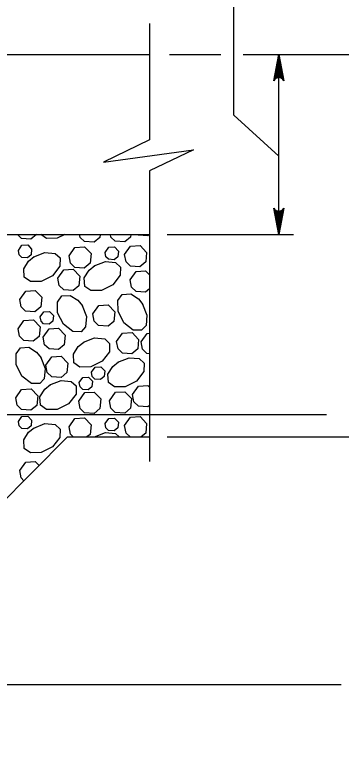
# Model space of a CAD drawing. Extents: x 636530 to 644067, y 294168 to 299122.
# Drawn here: x 639752.6 to 639789.5, y 297595.3 to 297679 of the extents above; entities that cross this region are included whole.
import ezdxf

# ---------------------------------------------------------------- set-up
doc = ezdxf.new("R2010")
doc.units = 0
doc.layers.add('1', color=7, linetype='Continuous')

msp = doc.modelspace()

# ---------------------------------------------------------------- linework, layer by layer
at = {"layer": '1'}
for p, q in [((639777.382, 297667.665), (639777.382, 297705.199)), ((639767.849, 297678.015), (639767.849, 297664.886)), ((639618.895, 297674.515), (639767.849, 297674.515)), ((639770.1, 297674.515), (639775.902, 297674.515)), ((639778.431, 297674.515), (639796.356, 297674.515)), ((639782.48, 297654.194), (639782.48, 297674.515)), ((639777.382, 297667.665), (639782.48, 297663.013)), ((639767.849, 297661.367), (639767.849, 297628.557)), ((639712.874, 297654.194), (639767.849, 297654.194)), ((639769.866, 297654.194), (639784.12, 297654.194)), ((639695.872, 297633.876), (639787.87, 297633.876)), ((639707.796, 297580.536), (639758.594, 297631.334)), ((639758.594, 297631.334), (639767.849, 297631.334)), ((639769.866, 297631.334), (639792.574, 297631.334)), ((639695.872, 297603.396), (639789.513, 297603.396))]:
    msp.add_line(p, q, dxfattribs=at)
for points in [[(639782.48, 297674.515), (639783.04, 297671.532), (639782.96, 297671.647), (639782.88, 297671.762), (639782.78, 297671.821), (639782.68, 297671.88), (639782.58, 297671.898), (639782.48, 297671.915), (639782.38, 297671.898), (639782.28, 297671.88), (639782.18, 297671.821), (639782.08, 297671.762), (639782.001, 297671.647), (639781.921, 297671.532), (639782.48, 297674.515), (639782.001, 297671.647), (639782.08, 297671.762), (639782.48, 297674.515), (639782.18, 297671.821), (639782.28, 297671.88), (639782.48, 297674.515), (639782.38, 297671.898), (639782.48, 297671.915), (639782.48, 297674.515), (639782.58, 297671.898), (639782.68, 297671.88), (639782.48, 297674.515), (639782.78, 297671.821), (639782.88, 297671.762), (639782.48, 297674.515), (639782.96, 297671.647)], [(639767.849, 297664.886), (639762.664, 297662.348), (639772.813, 297663.728), (639767.849, 297661.367)], [(639782.48, 297654.194), (639781.921, 297657.176), (639782.001, 297657.061), (639782.08, 297656.946), (639782.18, 297656.887), (639782.28, 297656.828), (639782.38, 297656.811), (639782.48, 297656.794), (639782.58, 297656.811), (639782.68, 297656.828), (639782.78, 297656.887), (639782.88, 297656.946), (639782.96, 297657.061), (639783.04, 297657.176), (639782.48, 297654.194), (639782.96, 297657.061), (639782.88, 297656.946), (639782.48, 297654.194), (639782.78, 297656.887), (639782.68, 297656.828), (639782.48, 297654.194), (639782.58, 297656.811), (639782.48, 297656.794), (639782.48, 297654.194), (639782.38, 297656.811), (639782.28, 297656.828), (639782.48, 297654.194), (639782.18, 297656.887), (639782.08, 297656.946), (639782.48, 297654.194), (639782.001, 297657.061)], [(639755.085, 297654.194), (639754.444, 297653.661), (639753.384, 297653.737), (639752.913, 297654.194)], [(639758.297, 297654.194), (639757.423, 297653.757), (639756.209, 297653.735), (639755.564, 297654.194)], [(639762.274, 297654.194), (639762.241, 297653.857), (639761.578, 297653.306), (639760.518, 297653.383), (639760.019, 297653.866), (639759.956, 297654.194)], [(639765.739, 297654.194), (639765.709, 297653.897), (639765.046, 297653.345), (639763.986, 297653.422), (639763.488, 297653.906), (639763.432, 297654.194)], [(639767.83, 297654.194), (639767.653, 297654.047), (639766.594, 297654.124), (639766.522, 297654.194)], [(639753.029, 297652.396), (639753.433, 297652.97), (639754.077, 297653.006), (639754.524, 297652.542), (639754.46, 297651.892), (639754.062, 297651.561), (639753.426, 297651.607), (639753.127, 297651.897), (639753.03, 297652.396)], [(639758.754, 297651.782), (639759.427, 297652.738), (639760.5, 297652.8), (639761.246, 297652.026), (639761.138, 297650.942), (639760.475, 297650.39), (639759.415, 297650.467), (639758.917, 297650.951), (639758.755, 297651.782)], [(639762.833, 297652.175), (639763.237, 297652.749), (639763.881, 297652.786), (639764.329, 297652.321), (639764.264, 297651.671), (639763.866, 297651.34), (639763.23, 297651.386), (639762.931, 297651.676), (639762.834, 297652.175)], [(639765.037, 297651.927), (639765.709, 297652.884), (639766.782, 297652.945), (639767.528, 297652.171), (639767.42, 297651.087), (639766.757, 297650.536), (639765.698, 297650.612), (639765.199, 297651.096), (639765.037, 297651.927)], [(639754.771, 297651.659), (639756.029, 297652.158), (639757.184, 297652.058), (639757.733, 297651.536), (639757.716, 297650.599), (639756.882, 297649.533), (639755.595, 297648.889), (639754.381, 297648.868), (639753.698, 297649.354), (639753.633, 297650.32), (639754.187, 297651.185), (639754.822, 297651.692)], [(639761.604, 297650.643), (639762.861, 297651.141), (639764.017, 297651.041), (639764.566, 297650.519), (639764.548, 297649.582), (639763.715, 297648.517), (639762.427, 297647.873), (639761.213, 297647.851), (639760.53, 297648.337), (639760.465, 297649.304), (639761.02, 297650.168), (639761.655, 297650.675)], [(639757.489, 297649.252), (639758.162, 297650.208), (639759.235, 297650.27), (639759.981, 297649.496), (639759.873, 297648.412), (639759.21, 297647.86), (639758.15, 297647.937), (639757.652, 297648.421), (639757.49, 297649.252)], [(639765.669, 297649.064), (639766.341, 297650.021), (639767.415, 297650.082), (639767.849, 297649.631)], [(639767.849, 297648.055), (639767.39, 297647.673), (639766.33, 297647.749), (639765.832, 297648.233), (639765.67, 297649.064)], [(639753.178, 297646.852), (639753.851, 297647.809), (639754.924, 297647.87), (639755.67, 297647.096), (639755.562, 297646.012), (639754.899, 297645.461), (639753.839, 297645.537), (639753.341, 297646.021), (639753.179, 297646.852)], [(639767.068, 297646.34), (639767.567, 297645.082), (639767.467, 297643.927), (639766.945, 297643.378), (639766.007, 297643.395), (639764.942, 297644.229), (639764.298, 297645.517), (639764.277, 297646.73), (639764.762, 297647.414), (639765.729, 297647.478), (639766.594, 297646.924), (639767.1, 297646.289)], [(639760.235, 297646.177), (639760.734, 297644.92), (639760.634, 297643.764), (639760.112, 297643.215), (639759.175, 297643.233), (639758.11, 297644.066), (639757.466, 297645.354), (639757.444, 297646.568), (639757.93, 297647.251), (639758.897, 297647.315), (639759.761, 297646.761), (639760.268, 297646.126)], [(639761.443, 297645.226), (639762.115, 297646.182), (639763.189, 297646.243), (639763.935, 297645.47), (639763.827, 297644.386), (639763.164, 297643.834), (639762.104, 297643.911), (639761.606, 297644.394), (639761.444, 297645.226)], [(639755.488, 297644.893), (639755.892, 297645.467), (639756.536, 297645.504), (639756.983, 297645.039), (639756.919, 297644.389), (639756.521, 297644.058), (639755.885, 297644.104), (639755.586, 297644.394), (639755.489, 297644.893)], [(639752.99, 297643.532), (639753.662, 297644.488), (639754.736, 297644.549), (639755.482, 297643.776), (639755.374, 297642.691), (639754.711, 297642.14), (639753.651, 297642.217), (639753.152, 297642.7), (639752.991, 297643.531)], [(639755.831, 297642.582), (639756.503, 297643.538), (639757.576, 297643.6), (639758.323, 297642.826), (639758.215, 297641.742), (639757.552, 297641.19), (639756.492, 297641.267), (639755.993, 297641.751), (639755.831, 297642.582)], [(639760.384, 297642.021), (639761.641, 297642.519), (639762.797, 297642.419), (639763.346, 297641.897), (639763.328, 297640.96), (639762.495, 297639.895), (639761.207, 297639.251), (639759.993, 297639.229), (639759.31, 297639.715), (639759.245, 297640.682), (639759.8, 297641.546), (639760.434, 297642.053)], [(639764.134, 297642.108), (639764.806, 297643.065), (639765.879, 297643.126), (639766.625, 297642.352), (639766.517, 297641.268), (639765.854, 297640.717), (639764.795, 297640.793), (639764.296, 297641.277), (639764.134, 297642.108)], [(639766.899, 297642.067), (639767.571, 297643.024), (639767.849, 297643.04)], [(639767.849, 297640.732), (639767.56, 297640.753), (639767.062, 297641.236), (639766.9, 297642.067)], [(639755.558, 297640.321), (639756.057, 297639.063), (639755.957, 297637.908), (639755.435, 297637.359), (639754.498, 297637.376), (639753.432, 297638.21), (639752.789, 297639.497), (639752.767, 297640.711), (639753.253, 297641.394), (639754.22, 297641.459), (639755.084, 297640.905), (639755.591, 297640.27)], [(639756.13, 297639.436), (639756.802, 297640.392), (639757.876, 297640.453), (639758.622, 297639.68), (639758.514, 297638.596), (639757.851, 297638.044), (639756.791, 297638.121), (639756.292, 297638.604), (639756.13, 297639.436)], [(639764.285, 297639.774), (639765.543, 297640.273), (639766.698, 297640.173), (639767.248, 297639.651), (639767.23, 297638.713), (639766.397, 297637.648), (639765.109, 297637.004), (639763.895, 297636.983), (639763.212, 297637.468), (639763.147, 297638.435), (639763.701, 297639.3), (639764.336, 297639.806)], [(639761.289, 297638.651), (639761.692, 297639.225), (639762.336, 297639.262), (639762.784, 297638.798), (639762.719, 297638.147), (639762.321, 297637.816), (639761.685, 297637.862), (639761.386, 297638.152), (639761.289, 297638.651)], [(639756.6, 297637.212), (639757.858, 297637.711), (639759.013, 297637.611), (639759.562, 297637.089), (639759.544, 297636.151), (639758.711, 297635.086), (639757.423, 297634.442), (639756.209, 297634.421), (639755.526, 297634.906), (639755.461, 297635.873), (639756.016, 297636.738), (639756.651, 297637.244)], [(639759.902, 297637.485), (639760.305, 297638.059), (639760.949, 297638.095), (639761.397, 297637.631), (639761.332, 297636.981), (639760.934, 297636.65), (639760.298, 297636.696), (639759.999, 297636.986), (639759.902, 297637.485)], [(639752.723, 297635.738), (639753.395, 297636.694), (639754.469, 297636.755), (639755.215, 297635.982), (639755.107, 297634.898), (639754.444, 297634.346), (639753.384, 297634.423), (639752.885, 297634.906), (639752.724, 297635.738)], [(639765.933, 297636.124), (639766.605, 297637.08), (639767.678, 297637.142), (639767.849, 297636.964)], [(639759.857, 297635.383), (639760.529, 297636.339), (639761.603, 297636.401), (639762.349, 297635.627), (639762.241, 297634.543), (639761.578, 297633.991), (639760.518, 297634.068), (639760.019, 297634.552), (639759.858, 297635.383)], [(639763.325, 297635.423), (639763.998, 297636.379), (639765.071, 297636.44), (639765.817, 297635.667), (639765.709, 297634.582), (639765.046, 297634.031), (639763.986, 297634.108), (639763.488, 297634.591), (639763.326, 297635.422)], [(639767.849, 297634.895), (639767.653, 297634.732), (639766.594, 297634.809), (639766.095, 297635.293), (639765.933, 297636.124)], [(639753.029, 297633.081), (639753.433, 297633.655), (639754.077, 297633.692), (639754.524, 297633.228), (639754.46, 297632.577), (639754.062, 297632.246), (639753.426, 297632.292), (639753.127, 297632.583), (639753.03, 297633.081)], [(639758.754, 297632.467), (639759.427, 297633.424), (639760.5, 297633.485), (639761.246, 297632.711), (639761.138, 297631.627), (639760.785, 297631.334)], [(639762.833, 297632.861), (639763.237, 297633.434), (639763.881, 297633.471), (639764.329, 297633.007), (639764.264, 297632.357), (639763.866, 297632.026), (639763.23, 297632.072), (639762.931, 297632.362), (639762.834, 297632.86)], [(639765.037, 297632.613), (639765.709, 297633.569), (639766.782, 297633.63), (639767.528, 297632.857), (639767.42, 297631.773), (639766.893, 297631.334)], [(639754.771, 297632.345), (639756.029, 297632.843), (639757.184, 297632.744), (639757.733, 297632.222), (639757.716, 297631.284), (639756.882, 297630.219), (639755.595, 297629.575), (639754.381, 297629.554), (639753.698, 297630.039), (639753.633, 297631.006), (639754.187, 297631.871), (639754.822, 297632.377)], [(639759.229, 297631.334), (639758.917, 297631.636), (639758.755, 297632.467)], [(639765.661, 297631.334), (639765.199, 297631.781), (639765.037, 297632.613)], [(639761.618, 297631.334), (639762.861, 297631.827), (639764.017, 297631.727), (639764.43, 297631.334)], [(639761.622, 297631.334), (639761.655, 297631.36)], [(639753.178, 297627.538), (639753.851, 297628.494), (639754.924, 297628.555), (639755.362, 297628.102)], [(639753.658, 297626.398), (639753.341, 297626.707), (639753.179, 297627.538)]]:
    msp.add_lwpolyline(points, dxfattribs=at)

doc.saveas('drawing.dxf')
